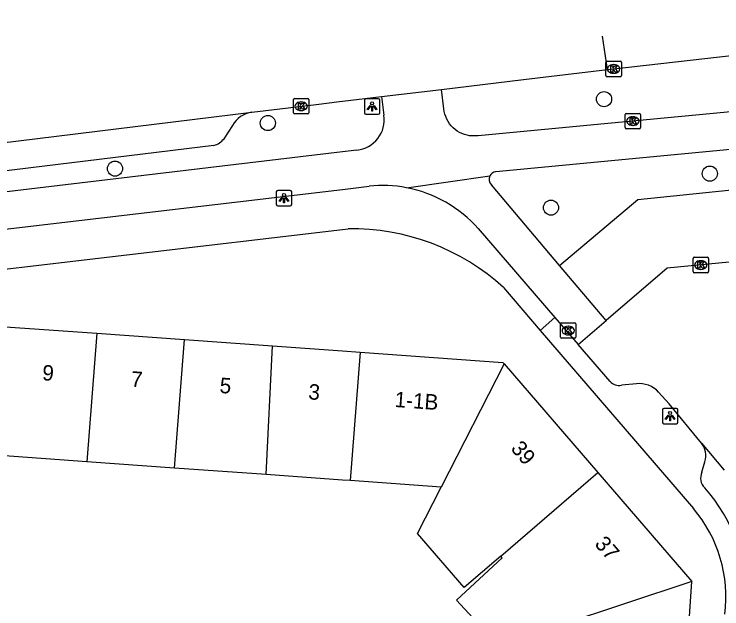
# Model space of a CAD drawing. Extents: x 160304 to 160954, y 383686 to 384161.
# Drawn here: x 160478.74 to 160524.56, y 384118.43 to 384156.92 of the extents above; entities that cross this region are included whole.
import ezdxf

# ---------------------------------------------------------------- set-up
doc = ezdxf.new("R2010")
doc.units = 0
for name, color, linetype in [('IMGEO_Boom', 7, 'Continuous'), ('IMGEO_Fietspad_open', 7, 'Continuous'), ('IMGEO_Kolk', 7, 'Continuous'), ('IMGEO_Lichtpunt', 7, 'Continuous'), ('IMGEO_Pand', 7, 'Continuous'), ('IMGEO_Pand_nummerreeks', 7, 'Continuous'), ('IMGEO_Parkeervlak_open', 7, 'Continuous'), ('IMGEO_Rijbaan_lokaal_gesloten', 7, 'Continuous'), ('IMGEO_Rijbaan_lokaal_open', 7, 'Continuous'), ('IMGEO_Voetpad_open', 7, 'Continuous')]:
    doc.layers.add(name, color=color, linetype=linetype)

msp = doc.modelspace()

# ---------------------------------------------------------------- linework, layer by layer
at = {"layer": 'IMGEO_Boom'}
for centre in [(160516.935, 384151.417), (160495.168, 384149.867), (160485.269, 384146.918), (160523.784, 384146.595), (160513.498, 384144.393)]:
    msp.add_circle(centre, 0.489, dxfattribs=at)
at = {"layer": 'IMGEO_Fietspad_open'}
for points in [[(160547.181, 384152.679), (160508.78, 384149.051), (160508.751, 384149.047), (160508.578, 384149.032), (160508.405, 384149.032), (160508.232, 384149.047), (160508.061, 384149.078), (160507.894, 384149.125), (160507.732, 384149.185), (160507.576, 384149.261), (160507.427, 384149.349), (160507.286, 384149.451), (160507.156, 384149.565), (160507.036, 384149.69), (160506.927, 384149.826), (160506.831, 384149.97), (160506.749, 384150.122), (160506.68, 384150.282), (160506.626, 384150.446), (160506.587, 384150.615), (160506.563, 384150.787), (160506.412, 384152.031)], [(160502.53, 384151.583), (160502.684, 384150.371)], [(160509.91, 384146.721), (160509.934, 384146.724), (160546.418, 384150.201)], [(160500.935, 384148.123), (160500, 384148.012), (160470.995, 384144.557), (160467.726, 384144.119)], [(160504.134, 384145.681), (160509.538, 384146.448)], [(160471.168, 384142.172), (160500, 384145.577), (160501.724, 384145.785)], [(160514.052, 384140.645), (160509.641, 384145.869)], [(160508.792, 384143.034), (160513.758, 384137.279)], [(160517.067, 384137.08), (160514.052, 384140.645)], [(160513.758, 384137.279), (160515.262, 384135.536)]]:
    msp.add_lwpolyline(points, dxfattribs=at)
for centre, radius, start, end in [((160500.735, 384150.083), 1.97, 275.817, 8.4154), ((160509.988, 384146.225), 0.502, 98.8904, 153.6574), ((160509.985, 384146.229), 0.498, 153.9082, 226.2658), ((160502.575, 384137.528), 8.301, 79.1745, 95.8835), ((160502.581, 384137.526), 8.302, 41.567, 79.2164)]:
    msp.add_arc(centre, radius, start, end, dxfattribs=at)
at = {"layer": 'IMGEO_Kolk'}
for p, q in [((160517.055, 384152.944), (160517.055, 384153.796)), ((160517.13, 384153.87), (160517.982, 384153.87)), ((160517.543, 384153.65), (160517.568, 384153.65)), ((160518.056, 384153.796), (160518.056, 384152.944)), ((160517.566, 384153.09), (160517.541, 384153.09)), ((160517.982, 384152.87), (160517.13, 384152.87)), ((160496.821, 384150.532), (160496.821, 384151.384)), ((160496.896, 384151.458), (160497.748, 384151.458)), ((160497.309, 384151.238), (160497.334, 384151.238)), ((160497.822, 384151.384), (160497.822, 384150.532)), ((160497.332, 384150.678), (160497.307, 384150.678)), ((160497.748, 384150.458), (160496.896, 384150.458)), ((160518.299, 384149.57), (160518.299, 384150.422)), ((160518.374, 384150.496), (160519.226, 384150.496)), ((160518.787, 384150.276), (160518.812, 384150.276)), ((160519.3, 384150.422), (160519.3, 384149.57)), ((160519.226, 384149.496), (160518.374, 384149.496)), ((160518.81, 384149.716), (160518.785, 384149.716)), ((160522.696, 384140.252), (160522.696, 384141.104)), ((160522.771, 384141.178), (160523.623, 384141.178)), ((160523.697, 384141.104), (160523.697, 384140.252)), ((160523.184, 384140.958), (160523.209, 384140.958)), ((160523.623, 384140.178), (160522.771, 384140.178)), ((160523.207, 384140.398), (160523.182, 384140.398)), ((160514.19, 384136.938), (160515.042, 384136.938)), ((160514.115, 384136.012), (160514.115, 384136.864)), ((160514.603, 384136.718), (160514.628, 384136.718)), ((160515.116, 384136.864), (160515.116, 384136.012)), ((160514.626, 384136.158), (160514.601, 384136.158)), ((160515.042, 384135.938), (160514.19, 384135.938))]:
    msp.add_line(p, q, dxfattribs=at)
for points in [[(160517.055, 384152.944), (160517.055, 384153.796)], [(160517.13, 384153.87), (160517.982, 384153.87)], [(160517.376, 384153.57), (160517.499, 384153.57), (160517.499, 384153.419), (160517.629, 384153.57), (160517.793, 384153.57), (160517.647, 384153.419), (160517.8, 384153.17), (160517.648, 384153.17), (160517.563, 384153.334), (160517.499, 384153.267), (160517.499, 384153.17), (160517.376, 384153.17), (160517.376, 384153.57)], [(160518.056, 384153.796), (160518.056, 384152.944)], [(160517.982, 384152.87), (160517.13, 384152.87)], [(160496.821, 384150.532), (160496.821, 384151.384)], [(160496.896, 384151.458), (160497.748, 384151.458)], [(160497.142, 384151.158), (160497.265, 384151.158), (160497.265, 384151.007), (160497.395, 384151.158), (160497.559, 384151.158), (160497.413, 384151.007), (160497.566, 384150.758), (160497.414, 384150.758), (160497.329, 384150.922), (160497.265, 384150.855), (160497.265, 384150.758), (160497.142, 384150.758), (160497.142, 384151.158)], [(160497.822, 384151.384), (160497.822, 384150.532)], [(160497.748, 384150.458), (160496.896, 384150.458)], [(160518.299, 384149.57), (160518.299, 384150.422)], [(160518.374, 384150.496), (160519.226, 384150.496)], [(160519.3, 384150.422), (160519.3, 384149.57)], [(160518.62, 384150.196), (160518.743, 384150.196), (160518.743, 384150.045), (160518.873, 384150.196), (160519.037, 384150.196), (160518.891, 384150.045), (160519.044, 384149.796), (160518.892, 384149.796), (160518.807, 384149.96), (160518.743, 384149.893), (160518.743, 384149.796), (160518.62, 384149.796), (160518.62, 384150.196)], [(160519.226, 384149.496), (160518.374, 384149.496)], [(160522.696, 384140.252), (160522.696, 384141.104)], [(160522.771, 384141.178), (160523.623, 384141.178)], [(160523.697, 384141.104), (160523.697, 384140.252)], [(160523.017, 384140.878), (160523.14, 384140.878), (160523.14, 384140.727), (160523.27, 384140.878), (160523.434, 384140.878), (160523.288, 384140.727), (160523.441, 384140.478), (160523.289, 384140.478), (160523.204, 384140.642), (160523.14, 384140.575), (160523.14, 384140.478), (160523.017, 384140.478), (160523.017, 384140.878)], [(160523.623, 384140.178), (160522.771, 384140.178)], [(160514.19, 384136.938), (160515.042, 384136.938)], [(160514.115, 384136.012), (160514.115, 384136.864)], [(160514.436, 384136.638), (160514.559, 384136.638), (160514.559, 384136.487), (160514.689, 384136.638), (160514.853, 384136.638), (160514.707, 384136.487), (160514.86, 384136.238), (160514.708, 384136.238), (160514.623, 384136.402), (160514.559, 384136.335), (160514.559, 384136.238), (160514.436, 384136.238), (160514.436, 384136.638)], [(160515.116, 384136.864), (160515.116, 384136.012)], [(160515.042, 384135.938), (160514.19, 384135.938)]]:
    msp.add_lwpolyline(points, dxfattribs=at)
for centre, start, end in [((160517.132, 384153.794), 91.552, 178.448), ((160517.132, 384153.794), 91.552, 178.448), ((160517.98, 384153.794), 1.552, 88.448), ((160517.98, 384153.794), 1.552, 88.448), ((160517.132, 384152.946), 181.552, 268.448), ((160517.132, 384152.946), 181.552, 268.448), ((160517.98, 384152.946), 271.552, 358.448), ((160517.98, 384152.946), 271.552, 358.448), ((160496.898, 384151.382), 91.552, 178.448), ((160496.898, 384151.382), 91.552, 178.448), ((160497.746, 384151.382), 1.552, 88.448), ((160497.746, 384151.382), 1.552, 88.448), ((160496.898, 384150.534), 181.552, 268.448), ((160496.898, 384150.534), 181.552, 268.448), ((160497.746, 384150.534), 271.552, 358.448), ((160497.746, 384150.534), 271.552, 358.448), ((160518.376, 384150.42), 91.552, 178.448), ((160518.376, 384150.42), 91.552, 178.448), ((160519.224, 384150.42), 1.552, 88.448), ((160519.224, 384150.42), 1.552, 88.448), ((160518.376, 384149.572), 181.552, 268.448), ((160518.376, 384149.572), 181.552, 268.448), ((160519.224, 384149.572), 271.552, 358.448), ((160519.224, 384149.572), 271.552, 358.448), ((160522.773, 384141.102), 91.552, 178.448), ((160522.773, 384141.102), 91.552, 178.448), ((160523.621, 384141.102), 1.552, 88.448), ((160523.621, 384141.102), 1.552, 88.448), ((160522.773, 384140.254), 181.552, 268.448), ((160522.773, 384140.254), 181.552, 268.448), ((160523.621, 384140.254), 271.552, 358.448), ((160523.621, 384140.254), 271.552, 358.448), ((160514.192, 384136.862), 91.552, 178.448), ((160514.192, 384136.862), 91.552, 178.448), ((160515.04, 384136.862), 1.552, 88.448), ((160515.04, 384136.862), 1.552, 88.448), ((160514.192, 384136.014), 181.552, 268.448), ((160514.192, 384136.014), 181.552, 268.448), ((160515.04, 384136.014), 271.552, 358.448), ((160515.04, 384136.014), 271.552, 358.448)]:
    msp.add_arc(centre, 0.0765, start, end, dxfattribs=at)
for centre, major_axis, ratio, start_param, end_param in [((160517.542, 384153.37), (-0.387, 0.002), 0.722429, 4.712389, 7.853982), ((160517.567, 384153.37), (-0.39, 0.002), 0.717154, 1.570796, 4.712389), ((160497.308, 384150.958), (-0.387, 0.002), 0.722429, 4.712389, 7.853982), ((160497.333, 384150.958), (-0.39, 0.002), 0.717154, 1.570796, 4.712389), ((160518.786, 384149.996), (-0.387, 0.002), 0.722429, 4.712389, 7.853982), ((160518.811, 384149.996), (-0.39, 0.002), 0.717154, 1.570796, 4.712389), ((160523.183, 384140.678), (-0.387, 0.002), 0.722429, 4.712389, 7.853982), ((160523.208, 384140.678), (-0.39, 0.002), 0.717154, 1.570796, 4.712389), ((160514.602, 384136.438), (-0.387, 0.002), 0.722429, 4.712389, 7.853982), ((160514.627, 384136.438), (-0.39, 0.002), 0.717154, 1.570796, 4.712389)]:
    msp.add_ellipse(centre, major_axis=major_axis, ratio=ratio, start_param=start_param, end_param=end_param, dxfattribs=at)
at = {"layer": 'IMGEO_Lichtpunt'}
for p, q in [((160501.417, 384151.343), (160501.417, 384150.536)), ((160501.417, 384151.343), (160501.417, 384150.536)), ((160502.319, 384151.438), (160501.511, 384151.438)), ((160502.319, 384151.438), (160501.511, 384151.438)), ((160502.413, 384150.536), (160502.413, 384151.343)), ((160502.413, 384150.536), (160502.413, 384151.343)), ((160501.511, 384150.442), (160502.319, 384150.442)), ((160501.511, 384150.442), (160502.319, 384150.442)), ((160495.712, 384145.413), (160495.712, 384144.606)), ((160495.712, 384145.413), (160495.712, 384144.606)), ((160496.614, 384145.508), (160495.806, 384145.508)), ((160496.614, 384145.508), (160495.806, 384145.508)), ((160496.708, 384144.606), (160496.708, 384145.413)), ((160496.708, 384144.606), (160496.708, 384145.413)), ((160495.806, 384144.512), (160496.614, 384144.512)), ((160495.806, 384144.512), (160496.614, 384144.512)), ((160520.714, 384131.307), (160520.714, 384130.5)), ((160520.714, 384131.307), (160520.714, 384130.5)), ((160521.616, 384131.402), (160520.808, 384131.402)), ((160521.616, 384131.402), (160520.808, 384131.402)), ((160521.71, 384130.5), (160521.71, 384131.307)), ((160521.71, 384130.5), (160521.71, 384131.307)), ((160520.808, 384130.406), (160521.616, 384130.406)), ((160520.808, 384130.406), (160521.616, 384130.406))]:
    msp.add_line(p, q, dxfattribs=at)
for points in [[(160501.791, 384151.007), (160501.83, 384150.979), (160501.642, 384150.717), (160501.604, 384150.744), (160501.791, 384151.007)], [(160501.893, 384150.959), (160501.94, 384150.959), (160501.94, 384150.637), (160501.893, 384150.637), (160501.893, 384150.959)], [(160502.003, 384150.979), (160502.041, 384151.006), (160502.228, 384150.744), (160502.189, 384150.716), (160502.003, 384150.979)], [(160496.086, 384145.077), (160496.125, 384145.049), (160495.937, 384144.787), (160495.899, 384144.814), (160496.086, 384145.077)], [(160496.188, 384145.029), (160496.235, 384145.029), (160496.235, 384144.707), (160496.188, 384144.707), (160496.188, 384145.029)], [(160496.298, 384145.049), (160496.336, 384145.076), (160496.523, 384144.814), (160496.484, 384144.786), (160496.298, 384145.049)], [(160521.088, 384130.971), (160521.127, 384130.943), (160520.939, 384130.681), (160520.901, 384130.708), (160521.088, 384130.971)], [(160521.19, 384130.923), (160521.237, 384130.923), (160521.237, 384130.601), (160521.19, 384130.601), (160521.19, 384130.923)], [(160521.3, 384130.943), (160521.338, 384130.97), (160521.525, 384130.708), (160521.486, 384130.68), (160521.3, 384130.943)]]:
    msp.add_lwpolyline(points, dxfattribs=at)
for centre in [(160501.916, 384151.141), (160496.211, 384145.211), (160521.213, 384131.105)]:
    msp.add_circle(centre, 0.0994, dxfattribs=at)
for centre, start, end in [((160501.511, 384151.343), 90, 180), ((160501.511, 384151.343), 90, 180), ((160502.319, 384151.343), 0, 90), ((160502.319, 384151.343), 0, 90), ((160501.511, 384150.536), 180, 270), ((160501.511, 384150.536), 180, 270), ((160502.319, 384150.536), 270, 0), ((160502.319, 384150.536), 270, 360), ((160495.806, 384145.413), 90, 180), ((160495.806, 384145.413), 90, 180), ((160496.614, 384145.413), 0, 90), ((160496.614, 384145.413), 0, 90), ((160495.806, 384144.606), 180, 270), ((160495.806, 384144.606), 180, 270), ((160496.614, 384144.606), 270, 0), ((160496.614, 384144.606), 270, 360), ((160520.808, 384131.307), 90, 180), ((160520.808, 384131.307), 90, 180), ((160521.616, 384131.307), 0, 90), ((160521.616, 384131.307), 0, 90), ((160520.808, 384130.5), 180, 270), ((160520.808, 384130.5), 180, 270), ((160521.616, 384130.5), 270, 0), ((160521.616, 384130.5), 270, 360)]:
    msp.add_arc(centre, 0.0946, start, end, dxfattribs=at)
at = {"layer": 'IMGEO_Pand'}
for points in [[(160477.914, 384133.14), (160478.168, 384136.684), (160484.085, 384136.26)], [(160484.085, 384136.26), (160483.436, 384127.946)], [(160484.085, 384136.26), (160489.772, 384135.852)], [(160489.116, 384127.539), (160489.772, 384135.852)], [(160489.772, 384135.852), (160495.458, 384135.445)], [(160495.057, 384127.113), (160495.458, 384135.445)], [(160495.458, 384135.445), (160500, 384135.119), (160501.147, 384135.037)], [(160501.147, 384135.037), (160500.486, 384126.724)], [(160501.147, 384135.037), (160510.388, 384134.373), (160510.466, 384134.283)], [(160510.466, 384134.283), (160506.385, 384126.3)], [(160510.466, 384134.283), (160516.531, 384127.253)], [(160483.436, 384127.946), (160477.842, 384128.347)], [(160489.116, 384127.539), (160483.436, 384127.946)], [(160495.057, 384127.113), (160489.116, 384127.539)], [(160500.486, 384126.724), (160500, 384126.759), (160495.057, 384127.113)], [(160510.249, 384121.843), (160516.531, 384127.253)], [(160516.531, 384127.253), (160522.612, 384120.204)], [(160506.385, 384126.3), (160500.486, 384126.724)], [(160510.249, 384121.843), (160507.875, 384119.798), (160504.853, 384123.302), (160506.385, 384126.3)], [(160514.011, 384117.06), (160510.303, 384115.827), (160507.38, 384118.991), (160510.344, 384121.73), (160510.249, 384121.843)], [(160522.612, 384120.204), (160514.032, 384117.351), (160514.011, 384117.06)], [(160521.986, 384110.857), (160522.612, 384120.204)]]:
    msp.add_lwpolyline(points, dxfattribs=at)
at = {"layer": 'IMGEO_Parkeervlak_open'}
for points in [[(160492.867, 384149.711), (160492.326, 384148.848)], [(160491.67, 384148.419), (160443.908, 384142.585)], [(160514.052, 384140.645), (160519.115, 384144.923), (160536.119, 384146.661), (160539.384, 384142.903)]]:
    msp.add_lwpolyline(points, dxfattribs=at)
for centre, radius, start, end in [((160494.443, 384148.768), 1.837, 99.9445, 149.0995), ((160491.291, 384149.715), 1.351, 286.3166, 320.0498)]:
    msp.add_arc(centre, radius, start, end, dxfattribs=at)
at = {"layer": 'IMGEO_Rijbaan_lokaal_gesloten'}
for points in [[(160517.165, 384153.325), (160517.57, 384153.373), (160531.454, 384154.952), (160540.226, 384155.853), (160552.296, 384156.916)], [(160517.165, 384153.325), (160516.834, 384155.497)], [(160506.412, 384152.031), (160511.726, 384152.683), (160517.165, 384153.325)], [(160502.53, 384151.583), (160506.412, 384152.031)], [(160494.126, 384150.577), (160498.303, 384151.078), (160499.803, 384151.257), (160500, 384151.281), (160502.53, 384151.583)], [(160416.214, 384133.836), (160418.943, 384135.557), (160423.299, 384137.892), (160429.619, 384140.679), (160433.342, 384142.025), (160438.466, 384143.437), (160443.695, 384144.386), (160494.126, 384150.577)]]:
    msp.add_lwpolyline(points, dxfattribs=at)
at = {"layer": 'IMGEO_Rijbaan_lokaal_open'}
for points in [[(160535.894, 384139.821), (160534.188, 384141.742), (160521.027, 384140.47), (160517.067, 384137.08)], [(160515.262, 384135.536), (160517.067, 384137.08)], [(160517.33, 384133.139), (160515.262, 384135.536)], [(160519.028, 384132.986), (160518.061, 384132.895)], [(160523.246, 384129.157), (160521.143, 384131.701), (160520.471, 384132.455)], [(160523.246, 384129.157), (160524.705, 384127.392)]]:
    msp.add_lwpolyline(points, dxfattribs=at)
for centre, radius, start, end in [((160517.925, 384133.705), 0.821, 223.5686, 279.5144), ((160519.246, 384131.351), 1.649, 42.0142, 97.5803)]:
    msp.add_arc(centre, radius, start, end, dxfattribs=at)
at = {"layer": 'IMGEO_Voetpad_open'}
for points in [[(160472.055, 384139.693), (160500, 384142.979), (160500.36, 384143.021)], [(160510.426, 384139.214), (160512.805, 384136.449)], [(160513.758, 384137.279), (160512.805, 384136.449)], [(160512.805, 384136.449), (160522.725, 384124.919)], [(160523.267, 384127.262), (160523.466, 384127.946)]]:
    msp.add_lwpolyline(points, dxfattribs=at)
for centre, radius, start, end in [((160500.614, 384128.481), 14.542, 47.5656, 91.0007), ((160522.136, 384128.33), 1.385, 343.9092, 36.6838), ((160524.056, 384126.892), 0.871, 154.8681, 226.0448), ((160515.632, 384119.272), 10.49, 356.8423, 41.8072), ((160515.931, 384119.178), 8.895, 352.9157, 40.1997)]:
    msp.add_arc(centre, radius, start, end, dxfattribs=at)

# ---------------------------------------------------------------- texts
at = {"layer": 'IMGEO_Pand_nummerreeks'}
for s, rotation, p in [('9', 355.8995, (160480.531, 384133.226)), ('7', 355.8995, (160486.276, 384132.814)), ('5', 355.8995, (160492.02, 384132.402)), ('3', 355.8995, (160497.765, 384131.99)), ('1-1B', 355.8924, (160503.351, 384131.494)), ('39', 310.7887, (160510.846, 384128.77)), ('37', 310.7829, (160516.276, 384122.598))]:
    msp.add_text(s, height=1, rotation=rotation, dxfattribs=at).set_placement(p)

doc.saveas('drawing.dxf')
